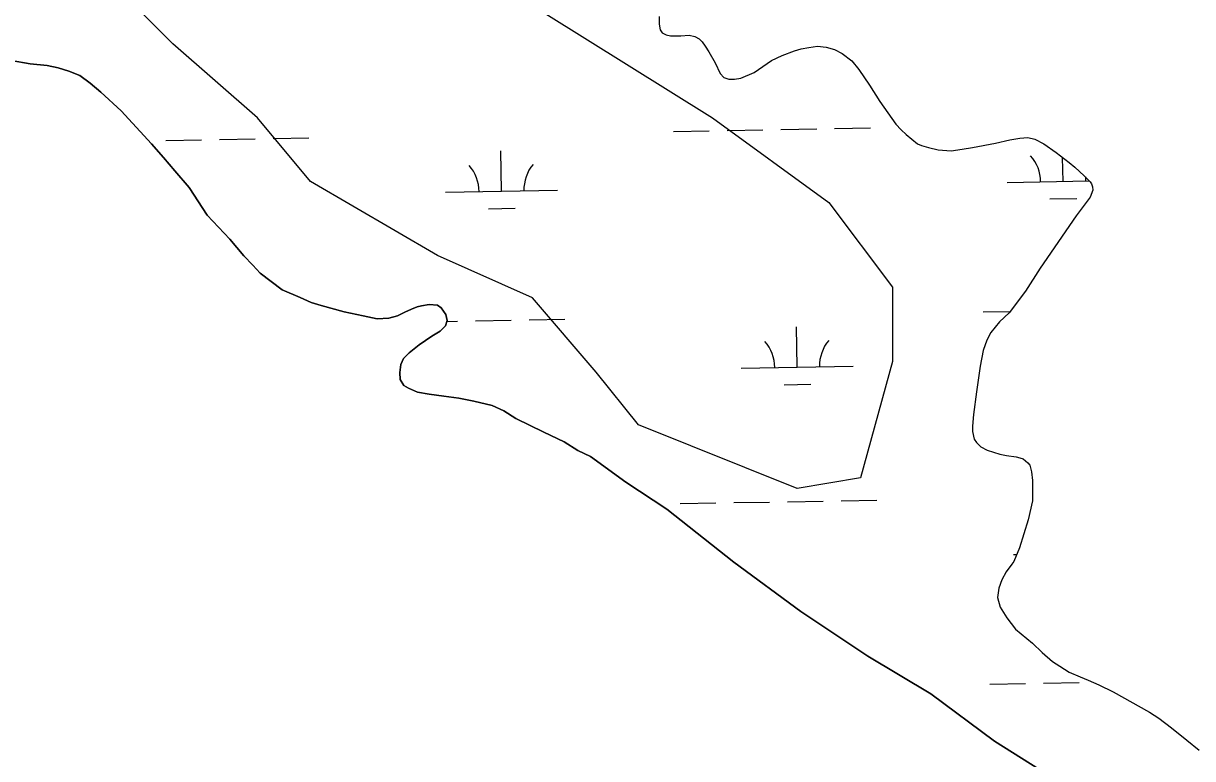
# Model space of a CAD drawing. Extents: x 3903937 to 3942190, y 260677 to 286651.
# Drawn here: x 3912228 to 3913273, y 271455 to 272112 of the extents above; entities that cross this region are included whole.
import ezdxf

# ---------------------------------------------------------------- set-up
doc = ezdxf.new("R2010")
doc.units = 0
for name, color, linetype in [('V-GRID-MAJR', 7, 'Continuous'), ('V-SITE-VEGE', 7, 'Continuous'), ('V-TOPO-SHOR', 7, 'Continuous'), ('V-WETL-SWMP', 7, 'Continuous')]:
    doc.layers.add(name, color=color, linetype=linetype)

msp = doc.modelspace()

# ---------------------------------------------------------------- linework, layer by layer
at = {"layer": 'V-GRID-MAJR'}
for points in [[(3913520.414, 266109.772), (3913415.549, 272167.798), (3913310.651, 278227.748), (3913205.754, 284287.69), (3913205.721, 284289.62200000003)], [(3908100.257, 272076.177), (3913415.549, 272167.798), (3918730.829, 272260.192), (3924046.094, 272353.359), (3929361.347, 272447.3), (3934676.585, 272542.013), (3939991.81, 272637.5), (3939991.811, 272637.5)]]:
    msp.add_spline(points, degree=3, dxfattribs=at)
at = {"layer": 'V-SITE-VEGE'}
msp.add_lwpolyline([(3912475.015, 272812.647), (3912437.186, 272708.566), (3912437.186, 272613.944), (3912465.557, 272566.635), (3912541.216, 272490.939), (3912512.845, 272377.396), (3912503.3880000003, 272244.929), (3912692.5330000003, 272121.922), (3912843.847, 272027.303), (3912947.877, 271951.607), (3913004.6210000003, 271875.91000000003), (3913004.6210000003, 271809.676), (3912976.25, 271705.59500000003), (3912919.507, 271696.13300000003), (3912777.648, 271752.903), (3912739.819, 271800.214), (3912683.073, 271866.449), (3912597.96, 271904.29600000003), (3912484.472, 271970.53), (3912437.186, 272027.303), (3912361.529, 272093.537), (3912276.41, 272178.693), (3912238.583, 272226.004), (3912210.2120000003, 272273.313)], dxfattribs=at)
at = {"layer": 'V-TOPO-SHOR'}
for points in [[(3912796.024, 272118.127), (3912796.194, 272110.99)], [(3912796.194, 272110.99), (3912797.163, 272105.93200000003), (3912798.838, 272103.347), (3912802.3000000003, 272101.549), (3912806.2600000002, 272100.639), (3912815.48, 272100.801), (3912823.113, 272101.166), (3912827.965, 272100.056), (3912832.022, 272098.05700000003), (3912834.687, 272095.27), (3912837.347, 272091.591), (3912840.497, 272086.326), (3912846.307, 272076.686), (3912850.825, 272066.954), (3912853.8850000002, 272063.57300000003), (3912858.5360000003, 272061.869), (3912863.59, 272061.846), (3912869.048, 272063.014), (3912881.16, 272068.01900000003), (3912888.914, 272073.44), (3912896.665, 272078.66000000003), (3912906.201, 272083.18), (3912917.221, 272087.397), (3912922.9760000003, 272089.058), (3912929.919, 272090.418), (3912937.656, 272091.575), (3912945.481, 272090.551), (3912953.008, 272088.638), (3912959.832, 272085.042), (3912968.228, 272078.365), (3912974.54, 272070.509), (3912984.197, 272056.495), (3912993.353, 272042.083), (3913007.7430000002, 272021.705), (3913012.48, 272016.631), (3913016.9220000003, 272012.451), (3913027.096, 272004.082)], [(3912217.147, 272078.656), (3912234.0700000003, 272075.814), (3912249.116, 272074.069), (3912259.0100000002, 272072.045), (3912268.507, 272069.233), (3912278.294, 272065.13300000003), (3912287.772, 272058.461), (3912297.0500000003, 272050.302), (3912315.301, 272033.588), (3912342.5130000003, 272004.162), (3912353.058, 271992.038), (3912363.21, 271979.914), (3912376.023, 271965.007), (3912392.261, 271940.279)], [(3913027.096, 272004.082), (3913030.758, 272002.68), (3913036.994, 272000.869), (3913045.4110000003, 271998.852), (3913057.103, 271997.912), (3913066.823, 271999.36), (3913076.2460000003, 272000.906), (3913096.88, 272004.68700000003), (3913109.6780000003, 272007.607), (3913118.406, 272009.25800000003), (3913125.546, 272009.723), (3913131.98, 272008.309), (3913140.093, 272004.113), (3913151.062, 271996.337), (3913162.723, 271987.565), (3913167.759, 271983.185), (3913176.154, 271975.615), (3913181.384, 271970.143), (3913182.468, 271968.554), (3913183.5470000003, 271965.674), (3913183.731, 271962.799), (3913181.327, 271956.366), (3913168.869, 271939.863), (3913136.562, 271892.917), (3913123.69, 271872.451), (3913108.842, 271853.184), (3913100.2860000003, 271845.092), (3913092.515, 271835.608), (3913088.917, 271828.585), (3913085.808, 271819.48), (3913082.9760000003, 271805.517), (3913079.808, 271782.534), (3913077.147, 271762.226), (3913076.213, 271751.92), (3913076.291, 271746.964), (3913077.651, 271740.318), (3913079.8200000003, 271737.138), (3913083.5700000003, 271733.355), (3913089.306, 271730.259), (3913100.492, 271726.742), (3913106.733, 271725.528), (3913115.252, 271724.502), (3913118.419, 271723.498), (3913121.5870000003, 271722.593), (3913125.736, 271719.007), (3913127.313, 271716.918), (3913129.072, 271710.866), (3913129.932, 271703.33), (3913129.859, 271685.092), (3913125.9220000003, 271668.061), (3913118.187, 271643.016), (3913113.0810000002, 271630.84500000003), (3913111.486, 271628.373), (3913106.403, 271621.653), (3913102.409, 271614.434), (3913099.6040000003, 271606.914), (3913098.578, 271598.689), (3913100.92, 271590.05700000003), (3913106.927, 271580.615), (3913114.716, 271570.375), (3913129.83, 271557.82300000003), (3913138.518, 271549.56200000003), (3913147.703, 271541.396), (3913154.326, 271537.206), (3913162.631, 271531.918), (3913172.426, 271527.716), (3913179.451, 271524.711), (3913189.048, 271520.511), (3913202.008, 271514.41000000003), (3913234.444, 271496.238), (3913242.7490000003, 271490.95), (3913254.0130000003, 271482.281), (3913267.644, 271471.023), (3913278.7090000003, 271462.255)], [(3912392.261, 271940.279), (3912412.377, 271918.906), (3912424.99, 271903.999), (3912432.879, 271895.64900000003), (3912439.484, 271888.688), (3912459.13, 271873.754), (3912475.344, 271866.852), (3912485.032, 271862.357), (3912494.131, 271859.645), (3912514.705, 271853.915), (3912531.626, 271850.478), (3912543.9930000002, 271847.754), (3912554.594, 271848.404), (3912562.325, 271850.351), (3912568.975, 271853.692), (3912574.828, 271856.342), (3912579.987, 271858.498), (3912583.753, 271859.473), (3912590.592, 271860.534), (3912597.917, 271859.911), (3912601.372, 271857.51900000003), (3912605.509, 271851.75800000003), (3912606.775, 271846.407), (3912605.268, 271841.363), (3912600.4960000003, 271836.726), (3912592.853, 271832.202), (3912581.529, 271824.52400000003), (3912572.688, 271817.43200000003), (3912567.8140000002, 271812.201), (3912565.315, 271806.864), (3912564.494, 271799.737), (3912564.7660000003, 271793.597), (3912568.012, 271788.23600000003), (3912572.061, 271785.645), (3912580.069, 271782.145), (3912590.657, 271780.32), (3912603.623, 271778.68200000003), (3912617.085, 271776.842), (3912630.64, 271774.115), (3912646.965, 271770.184), (3912657.4420000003, 271765.386), (3912668.012, 271758.808), (3912693.0160000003, 271746.426), (3912711.401, 271737.832), (3912723.5500000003, 271730.156), (3912734.916, 271724.563), (3912766.5130000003, 271701.757), (3912802.957, 271677.74), (3912862.775, 271630.353), (3912922.9020000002, 271586.036), (3912982.554, 271546.08), (3913038.864, 271512.57300000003), (3913095.733, 271470.251), (3913160.333, 271429.776)]]:
    msp.add_lwpolyline(points, dxfattribs=at)
at = {"layer": 'V-WETL-SWMP'}
for p, q in [((3912403.117060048, 272008.0859022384), (3912435.1121037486, 272008.6490704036)), ((3912451.109625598, 272008.9306544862), (3912483.104669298, 272009.4938226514)), ((3912808.962191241, 272015.2294792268), (3912840.9572349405, 272015.792647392)), ((3912856.954756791, 272016.0742314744), (3912888.9498004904, 272016.6373996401)), ((3912904.947322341, 272016.9189837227), (3912936.942366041, 272017.4821518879)), ((3912952.939887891, 272017.7637359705), (3912984.9349315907, 272018.3269041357)), ((3912355.124494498, 272007.24114999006), (3912387.119538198, 272007.80431815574)), ((3912655.28714376, 271961.77467246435), (3912654.653579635, 271997.7690969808)), ((3913157.1174060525, 271970.6077539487), (3913156.73971165, 271992.0655545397)), ((3913107.1251502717, 271969.7278036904), (3913180.5456679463, 271971.02013192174)), ((3912605.2948879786, 271960.8947222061), (3912705.279399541, 271962.65462272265)), ((3912643.560572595, 271946.1348742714), (3912667.55685537, 271946.55725039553)), ((3913145.3908348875, 271954.9679557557), (3913169.387117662, 271955.39033187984)), ((3913085.7522639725, 271853.9017236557), (3913109.7212602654, 271854.3236194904)), ((3912606.493351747, 271845.46593701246), (3912615.9170453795, 271845.6318103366)), ((3912631.9145672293, 271845.91339441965), (3912663.9096109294, 271846.47656258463)), ((3912679.9071327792, 271846.7581466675), (3912711.9021764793, 271847.3213148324)), ((3912919.5312613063, 271804.538754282), (3912918.897697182, 271840.5331787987)), ((3912869.539005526, 271803.65880402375), (3912969.5235170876, 271805.41870454)), ((3912907.804690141, 271788.89895608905), (3912931.8009729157, 271789.3213322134)), ((3912910.802070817, 271684.29550661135), (3912942.797114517, 271684.85867477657)), ((3912958.794636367, 271685.14025885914), (3912990.789680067, 271685.70342702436)), ((3912814.816939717, 271682.60600211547), (3912846.8119834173, 271683.1691702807)), ((3912862.809505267, 271683.4507543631), (3912894.804548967, 271684.0139225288)), ((3913112.9798987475, 271637.1043265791), (3913115.728137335, 271637.1527003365)), ((3913091.6070124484, 271521.27824654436), (3913123.6020561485, 271521.8414147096)), ((3913139.5995779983, 271522.1229987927), (3913171.5946216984, 271522.6861669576))]:
    msp.add_line(p, q, dxfattribs=at)
for points in [[(3912796.025, 272118.127), (3912796.194, 272110.99), (3912797.164, 272105.931), (3912798.839, 272103.347), (3912802.3000000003, 272101.549), (3912806.261, 272100.64), (3912815.48, 272100.801), (3912823.114, 272101.166), (3912827.966, 272100.056), (3912832.022, 272098.056), (3912834.686, 272095.27), (3912837.347, 272091.592), (3912840.497, 272086.326), (3912846.306, 272076.68700000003), (3912850.825, 272066.955), (3912853.884, 272063.572), (3912858.535, 272061.868), (3912863.59, 272061.847), (3912869.0470000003, 272063.014), (3912881.16, 272068.01900000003), (3912888.913, 272073.439), (3912896.666, 272078.66000000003), (3912906.2, 272083.181), (3912917.22, 272087.397), (3912922.975, 272089.059), (3912929.919, 272090.418), (3912937.6550000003, 272091.575), (3912945.481, 272090.552), (3912953.007, 272088.638), (3912959.8310000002, 272085.041), (3912968.2290000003, 272078.366), (3912974.54, 272070.51), (3912984.196, 272056.494), (3912993.3540000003, 272042.08400000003), (3913007.742, 272021.706), (3913012.4790000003, 272016.631), (3913016.9220000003, 272012.45), (3913027.097, 272004.082), (3913030.758, 272002.679), (3913036.995, 272000.869), (3913045.412, 271998.852), (3913057.1040000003, 271997.912), (3913066.824, 271999.359), (3913076.2460000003, 272000.906), (3913096.879, 272004.68700000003), (3913109.677, 272007.608), (3913118.406, 272009.257), (3913125.545, 272009.723), (3913131.981, 272008.309), (3913140.092, 272004.113), (3913151.062, 271996.336), (3913162.722, 271987.566), (3913167.759, 271983.184), (3913176.153, 271975.616), (3913181.384, 271970.143), (3913182.467, 271968.553), (3913183.546, 271965.674), (3913183.7320000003, 271962.799)], [(3913160.333, 271429.777), (3913095.733, 271470.25), (3913038.864, 271512.57300000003), (3912982.554, 271546.079), (3912922.903, 271586.037), (3912862.775, 271630.354), (3912802.9560000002, 271677.739), (3912766.512, 271701.756), (3912734.916, 271724.564), (3912723.5500000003, 271730.157), (3912711.401, 271737.832), (3912693.0160000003, 271746.425), (3912668.012, 271758.808), (3912657.443, 271765.387), (3912646.965, 271770.184), (3912630.6410000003, 271774.114), (3912617.085, 271776.843), (3912603.6240000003, 271778.681), (3912590.657, 271780.319), (3912580.068, 271782.145), (3912572.061, 271785.64400000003), (3912568.012, 271788.23600000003), (3912564.7660000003, 271793.597), (3912564.494, 271799.738), (3912565.315, 271806.865), (3912567.813, 271812.202), (3912572.687, 271817.431), (3912581.5300000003, 271824.525), (3912592.852, 271832.203), (3912600.4960000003, 271836.727), (3912605.268, 271841.362), (3912606.774, 271846.406), (3912605.509, 271851.759), (3912601.373, 271857.52), (3912597.917, 271859.911), (3912590.591, 271860.53500000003), (3912583.754, 271859.474), (3912579.987, 271858.499), (3912574.828, 271856.342), (3912568.974, 271853.692), (3912562.325, 271850.352), (3912554.593, 271848.404), (3912543.994, 271847.754), (3912531.626, 271850.479), (3912514.705, 271853.915), (3912494.13, 271859.645), (3912485.031, 271862.356), (3912475.344, 271866.853), (3912459.131, 271873.753), (3912439.485, 271888.688), (3912432.879, 271895.648), (3912424.99, 271903.999), (3912412.376, 271918.906), (3912392.261, 271940.28), (3912376.023, 271965.006), (3912363.21, 271979.914), (3912353.059, 271992.038), (3912342.5130000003, 272004.163), (3912315.301, 272033.588), (3912297.049, 272050.301), (3912287.773, 272058.46), (3912278.294, 272065.134), (3912268.506, 272069.234), (3912259.011, 272072.04600000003), (3912249.116, 272074.068), (3912234.0700000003, 272075.813), (3912217.148, 272078.656)], [(3913183.7320000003, 271962.799), (3913181.327, 271956.366), (3913168.869, 271939.864), (3913136.562, 271892.916), (3913123.691, 271872.451), (3913108.843, 271853.184), (3913100.2860000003, 271845.092), (3913092.515, 271835.608), (3913088.918, 271828.586), (3913085.808, 271819.48), (3913082.975, 271805.516), (3913079.808, 271782.533), (3913077.147, 271762.225), (3913076.213, 271751.92), (3913076.291, 271746.964), (3913077.6520000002, 271740.318), (3913079.819, 271737.137), (3913083.5700000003, 271733.355), (3913089.306, 271730.259), (3913100.492, 271726.743), (3913106.7320000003, 271725.528), (3913115.252, 271724.502), (3913118.419, 271723.498), (3913121.5870000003, 271722.593), (3913125.736, 271719.007), (3913127.313, 271716.919), (3913129.072, 271710.866), (3913129.933, 271703.329), (3913129.858, 271685.092), (3913125.9220000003, 271668.06), (3913118.187, 271643.015), (3913113.082, 271630.844), (3913111.486, 271628.373), (3913106.403, 271621.653), (3913102.409, 271614.434), (3913099.603, 271606.913), (3913098.578, 271598.69), (3913100.921, 271590.05700000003), (3913106.9280000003, 271580.616), (3913114.716, 271570.375), (3913129.83, 271557.824), (3913138.518, 271549.561), (3913147.703, 271541.396), (3913154.326, 271537.205), (3913162.631, 271531.918), (3913172.426, 271527.715), (3913179.451, 271524.712), (3913189.048, 271520.51), (3913202.008, 271514.41000000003), (3913234.444, 271496.237), (3913242.748, 271490.949), (3913254.012, 271482.28), (3913267.644, 271471.023), (3913278.7090000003, 271462.255)]]:
    msp.add_lwpolyline(points, dxfattribs=at)
for centre, radius, start, end in [((3913101.874670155, 271970.1102628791), 35.24628790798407, 0.23658072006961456, 41.780239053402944), ((3912600.0444078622, 271961.2771813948), 35.24628790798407, 0.23658072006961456, 41.780239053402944), ((3912710.5131675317, 271963.22162283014), 35.246287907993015, 140.23657773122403, 181.78023606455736), ((3913212.343429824, 271972.05470431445), 35.246287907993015, 175.9620433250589, 181.78023606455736), ((3912864.288525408, 271804.04126321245), 35.24628790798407, 0.23658072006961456, 41.780239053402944), ((3912974.757285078, 271805.985704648), 35.246287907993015, 140.23657773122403, 181.78023606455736)]:
    msp.add_arc(centre, radius, start, end, dxfattribs=at)

doc.saveas('drawing.dxf')
